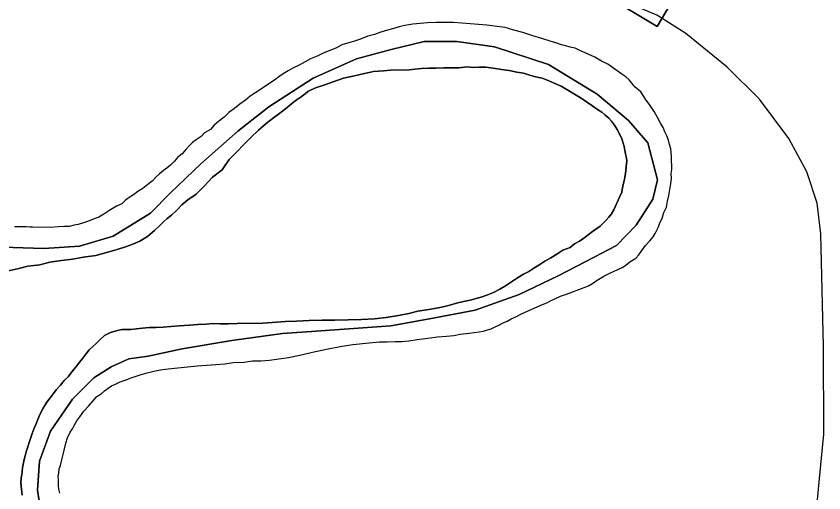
# Model space of a CAD drawing. Extents: x 2010165 to 2382125, y 1060529 to 1407316.
# Drawn here: x 2153819 to 2156743, y 1262246 to 1263972 of the extents above; entities that cross this region are included whole.
import ezdxf

# ---------------------------------------------------------------- set-up
doc = ezdxf.new("R2010")
doc.units = 0
for name, color, linetype in [('GM_X_Corporation', 7, 'Continuous'), ('GM_X_Major_River', 7, 'Continuous'), ('GM_X_State_Route', 7, 'Continuous')]:
    doc.layers.add(name, color=color, linetype=linetype)

msp = doc.modelspace()

# ---------------------------------------------------------------- linework, layer by layer
at = {"layer": 'GM_X_Corporation'}
for points in [[(2155951.1, 1264049.4), (2156139.7, 1263934.7), (2156264, 1264146.1)], [(2156264, 1264146.1), (2156139.7, 1263934.7), (2155951.1, 1264049.4)], [(2153914.3, 1262140.1), (2153896.1, 1262256), (2153904, 1262360.4), (2153944, 1262469.5), (2154023.8, 1262585.4), (2154100.4, 1262663.1), (2154163.7, 1262702.5), (2154227.2, 1262731.8), (2154297.1, 1262741.2), (2154420.7, 1262767.8), (2154600.3, 1262797.5), (2154784, 1262823.2), (2154906, 1262831.7), (2155175.9, 1262851.1), (2155315.6, 1262876), (2155481.1, 1262907.4), (2155640.2, 1262964.7), (2155781.1, 1263031.7), (2155882.1, 1263083.8), (2155993.1, 1263142.2), (2156063.8, 1263215.8), (2156124, 1263309.2), (2156140.7, 1263379.7), (2156106.1, 1263513.4), (2156036.4, 1263594.2), (2155922.5, 1263690.1), (2155746.2, 1263796.9), (2155550.8, 1263861.1), (2155414.2, 1263880.4), (2155296.1, 1263880), (2155176.5, 1263851.6), (2155051.1, 1263817), (2154894.3, 1263747.7), (2154734.1, 1263644.2), (2154621.7, 1263555.7), (2154487.8, 1263436.8), (2154377.8, 1263332.3), (2154305.1, 1263258.7), (2154170.6, 1263175.8), (2154049.1, 1263139.2), (2153919.2, 1263130.6), (2153732.8, 1263136.9)], [(2153732.8, 1263136.9), (2153919.2, 1263130.6), (2154049.1, 1263139.2), (2154170.6, 1263175.8), (2154305.1, 1263258.7), (2154377.8, 1263332.3), (2154487.8, 1263436.8), (2154621.7, 1263555.7), (2154734.1, 1263644.2), (2154894.3, 1263747.7), (2155051.1, 1263817), (2155176.5, 1263851.6), (2155296.1, 1263880), (2155414.2, 1263880.4), (2155550.8, 1263861.1), (2155746.2, 1263796.9), (2155922.5, 1263690.1), (2156036.4, 1263594.2), (2156106.1, 1263513.4), (2156140.7, 1263379.7), (2156124, 1263309.2), (2156063.8, 1263215.8), (2155993.1, 1263142.2), (2155882.1, 1263083.8), (2155781.1, 1263031.7), (2155640.2, 1262964.7), (2155481.1, 1262907.4), (2155315.6, 1262876), (2155175.9, 1262851.1), (2154906, 1262831.7), (2154784, 1262823.2), (2154600.3, 1262797.5), (2154420.7, 1262767.8), (2154297.1, 1262741.2), (2154227.2, 1262731.8), (2154163.7, 1262702.5), (2154100.4, 1262663.1), (2154023.8, 1262585.4), (2153944, 1262469.5), (2153904, 1262360.4), (2153896.1, 1262256), (2153914.3, 1262140.1)]]:
    msp.add_lwpolyline(points, dxfattribs=at)
at = {"layer": 'GM_X_Major_River'}
for points in [[(2155914.4, 1263823), (2155890.1, 1263834.6), (2155859.7, 1263848), (2155843.5, 1263855.8), (2155825.4, 1263859.4), (2155809.2, 1263865.1), (2155793.1, 1263868.8), (2155777, 1263874.6), (2155752.7, 1263882.1), (2155722.5, 1263891.6), (2155690.2, 1263901), (2155653.8, 1263912.3), (2155621.6, 1263921.7), (2155589.3, 1263931.2), (2155551.1, 1263936.4), (2155522.9, 1263939.9), (2155492.8, 1263941.3), (2155462.6, 1263944.8), (2155432.5, 1263946.2), (2155402.3, 1263949.6), (2155372.2, 1263949.1), (2155340.1, 1263948.5), (2155308, 1263947.8), (2155282, 1263945.3), (2155255.9, 1263942.8), (2155225.9, 1263938.3), (2155205.9, 1263933.9), (2155186, 1263927.5), (2155164, 1263921), (2155140.1, 1263914.5), (2155116.2, 1263906.1), (2155092.2, 1263899.6), (2155066.3, 1263889), (2155040.4, 1263880.5), (2155018.4, 1263874.1), (2154998.5, 1263867.7), (2154978.6, 1263857.3), (2154952.7, 1263846.7), (2154930.8, 1263838.3), (2154908.9, 1263827.8), (2154885, 1263817.3), (2154865.1, 1263806.9), (2154843.3, 1263794.5), (2154821.4, 1263784), (2154803.6, 1263773.6), (2154785.7, 1263763.3), (2154769.8, 1263752.9), (2154754, 1263740.6), (2154686.6, 1263695.2), (2154666.8, 1263682.7), (2154649, 1263668.3), (2154629.2, 1263653.9), (2154609.4, 1263637.5), (2154589.6, 1263623.1), (2154571.9, 1263606.7), (2154552.1, 1263590.2), (2154536.3, 1263577.9), (2154522.5, 1263561.6), (2154500.7, 1263549.1), (2154488.9, 1263536.8), (2154471, 1263524.5), (2154457.2, 1263514.2), (2154447.3, 1263503.9), (2154433.6, 1263489.6), (2154419.8, 1263473.3), (2154404, 1263461), (2154392.2, 1263446.7), (2154378.4, 1263432.4), (2154364.6, 1263422.1), (2154352.7, 1263413.8), (2154336.9, 1263399.5), (2154325, 1263389.2), (2154311.3, 1263374.9), (2154295.4, 1263362.6), (2154277.6, 1263348.2), (2154259.8, 1263337.8), (2154243.9, 1263325.5), (2154228.1, 1263315.1), (2154214.2, 1263304.8), (2154202.4, 1263292.6), (2154182.5, 1263284.1), (2154172.6, 1263277.9), (2154154.7, 1263267.6), (2154136.9, 1263255.2), (2154119, 1263244.8), (2154101.1, 1263238.4), (2154081.2, 1263230), (2154063.2, 1263223.7), (2154043.3, 1263217.3), (2154029.3, 1263215), (2154011.3, 1263210.6), (2153993.2, 1263210.3), (2153971.2, 1263209.9), (2153943.1, 1263207.3), (2153878.9, 1263208.1), (2153868.9, 1263207.9), (2153856.8, 1263209.7), (2153842.7, 1263209.4), (2153822.7, 1263209), (2153812.7, 1263208.8)], [(2155914.4, 1263823), (2155890.1, 1263834.6), (2155859.7, 1263848), (2155843.5, 1263855.8), (2155825.4, 1263859.4), (2155809.2, 1263865.1), (2155793.1, 1263868.8), (2155777, 1263874.6), (2155752.7, 1263882.1), (2155722.5, 1263891.6), (2155690.2, 1263901), (2155653.8, 1263912.3), (2155621.6, 1263921.7), (2155589.3, 1263931.2), (2155551.1, 1263936.4), (2155522.9, 1263939.9), (2155492.8, 1263941.3), (2155462.6, 1263944.8), (2155432.5, 1263946.2), (2155402.3, 1263949.6), (2155372.2, 1263949.1), (2155340.1, 1263948.5), (2155308, 1263947.8), (2155282, 1263945.3), (2155255.9, 1263942.8), (2155225.9, 1263938.3), (2155205.9, 1263933.9), (2155186, 1263927.5), (2155164, 1263921), (2155140.1, 1263914.5), (2155116.2, 1263906.1), (2155092.2, 1263899.6), (2155066.3, 1263889), (2155040.4, 1263880.5), (2155018.4, 1263874.1), (2154998.5, 1263867.7), (2154978.6, 1263857.3), (2154952.7, 1263846.7), (2154930.8, 1263838.3), (2154908.9, 1263827.8), (2154885, 1263817.3), (2154865.1, 1263806.9), (2154843.3, 1263794.5), (2154821.4, 1263784), (2154803.6, 1263773.6), (2154785.7, 1263763.3), (2154769.8, 1263752.9), (2154754, 1263740.6), (2154686.6, 1263695.2), (2154666.8, 1263682.7), (2154649, 1263668.3), (2154629.2, 1263653.9), (2154609.4, 1263637.5), (2154589.6, 1263623.1), (2154571.9, 1263606.7), (2154552.1, 1263590.2), (2154536.3, 1263577.9), (2154522.5, 1263561.6), (2154500.7, 1263549.1), (2154488.9, 1263536.8), (2154471, 1263524.5), (2154457.2, 1263514.2), (2154447.3, 1263503.9), (2154433.6, 1263489.6), (2154419.8, 1263473.3), (2154404, 1263461), (2154392.2, 1263446.7), (2154378.4, 1263432.4), (2154364.6, 1263422.1), (2154352.7, 1263413.8), (2154336.9, 1263399.5), (2154325, 1263389.2), (2154311.3, 1263374.9), (2154295.4, 1263362.6), (2154277.6, 1263348.2), (2154259.8, 1263337.8), (2154243.9, 1263325.5), (2154228.1, 1263315.1), (2154214.2, 1263304.8), (2154202.4, 1263292.6), (2154182.5, 1263284.1), (2154172.6, 1263277.9), (2154154.7, 1263267.6), (2154136.9, 1263255.2), (2154119, 1263244.8), (2154101.1, 1263238.4), (2154081.2, 1263230), (2154063.2, 1263223.7), (2154043.3, 1263217.3), (2154029.3, 1263215), (2154011.3, 1263210.6), (2153993.2, 1263210.3), (2153971.2, 1263209.9), (2153943.1, 1263207.3), (2153878.9, 1263208.1), (2153868.9, 1263207.9), (2153856.8, 1263209.7), (2153842.7, 1263209.4), (2153822.7, 1263209), (2153812.7, 1263208.8)], [(2154370, 1262695.7), (2154474.2, 1262705.8), (2154508.2, 1262708.4), (2154542.3, 1262711.1), (2154574.4, 1262713.7), (2154604.4, 1262718.3), (2154644.5, 1262719.1), (2154674.5, 1262723.6), (2154704.6, 1262724.2), (2154736.7, 1262726.8), (2154770.7, 1262731.5), (2154804.7, 1262736.2), (2154846.7, 1262745), (2154892.7, 1262755.9), (2154942.6, 1262766.9), (2154992.6, 1262775.9), (2155038.7, 1262782.8), (2155096.7, 1262789.9), (2155134.8, 1262792.6), (2155162.9, 1262793.2), (2155191, 1262793.7), (2155215, 1262794.2), (2155241.1, 1262796.7), (2155271.1, 1262801.3), (2155309.1, 1262806), (2155345.2, 1262810.7), (2155377.2, 1262813.3), (2155403.3, 1262815.8), (2155427.3, 1262820.3), (2155459.3, 1262824.9), (2155477.3, 1262827.3), (2155495.3, 1262829.6), (2155511.3, 1262832), (2155525.3, 1262836.2), (2155539.3, 1262840.5), (2155553.2, 1262846.8), (2155567.1, 1262853.1), (2155583, 1262861.4), (2155597, 1262867.7), (2155610.9, 1262876), (2155630.8, 1262884.4), (2155646.7, 1262892.8), (2155686.5, 1262911.6), (2155724.3, 1262928.3), (2155740.2, 1262934.7), (2155754.1, 1262941), (2155789.9, 1262957.7), (2155811.9, 1262966.1), (2155875.6, 1262989.4), (2155891.6, 1262995.8), (2155905.5, 1263004.1), (2155923.3, 1263016.4), (2155947.1, 1263030.9), (2155973, 1263043.5), (2155994.9, 1263053.9), (2156012.8, 1263062.3), (2156026.7, 1263070.6), (2156040.5, 1263082.9), (2156062.3, 1263095.3), (2156074.1, 1263107.6), (2156083.9, 1263123.9), (2156097.6, 1263142.2), (2156113.3, 1263158.5), (2156125.1, 1263172.8), (2156132.9, 1263185), (2156138.7, 1263197.1), (2156144.5, 1263209.3), (2156150.2, 1263223.5), (2156158, 1263239.7), (2156163.6, 1263261.8), (2156173.3, 1263280.1), (2156176.9, 1263302.2), (2156182.5, 1263322.4), (2156186.1, 1263344.6), (2156189.7, 1263366.7), (2156191.4, 1263384.8), (2156191.1, 1263402.8), (2156192.8, 1263416.9), (2156192.5, 1263431), (2156192.3, 1263447), (2156191.9, 1263465.1), (2156189.4, 1263491.1), (2156185.1, 1263507.1), (2156180.8, 1263523.1), (2156174.5, 1263539), (2156168.2, 1263552.9), (2156161.9, 1263568.8), (2156151.6, 1263584.7), (2156141.2, 1263604.6), (2156128.7, 1263626.4), (2156114.3, 1263648.2), (2156097.8, 1263672), (2156081.2, 1263697.8), (2156060.8, 1263715.4), (2156048.6, 1263729.2), (2156038.3, 1263741.1), (2156026, 1263752.9), (2156011.8, 1263762.6), (2155961, 1263797.8), (2155938.7, 1263809.4), (2155914.4, 1263823)], [(2154370, 1262695.7), (2154474.2, 1262705.8), (2154508.2, 1262708.4), (2154542.3, 1262711.1), (2154574.4, 1262713.7), (2154604.4, 1262718.3), (2154644.5, 1262719.1), (2154674.5, 1262723.6), (2154704.6, 1262724.2), (2154736.7, 1262726.8), (2154770.7, 1262731.5), (2154804.7, 1262736.2), (2154846.7, 1262745), (2154892.7, 1262755.9), (2154942.6, 1262766.9), (2154992.6, 1262775.9), (2155038.7, 1262782.8), (2155096.7, 1262789.9), (2155134.8, 1262792.6), (2155162.9, 1262793.2), (2155191, 1262793.7), (2155215, 1262794.2), (2155241.1, 1262796.7), (2155271.1, 1262801.3), (2155309.1, 1262806), (2155345.2, 1262810.7), (2155377.2, 1262813.3), (2155403.3, 1262815.8), (2155427.3, 1262820.3), (2155459.3, 1262824.9), (2155477.3, 1262827.3), (2155495.3, 1262829.6), (2155511.3, 1262832), (2155525.3, 1262836.2), (2155539.3, 1262840.5), (2155553.2, 1262846.8), (2155567.1, 1262853.1), (2155583, 1262861.4), (2155597, 1262867.7), (2155610.9, 1262876), (2155630.8, 1262884.4), (2155646.7, 1262892.8), (2155686.5, 1262911.6), (2155724.3, 1262928.3), (2155740.2, 1262934.7), (2155754.1, 1262941), (2155789.9, 1262957.7), (2155811.9, 1262966.1), (2155875.6, 1262989.4), (2155891.6, 1262995.8), (2155905.5, 1263004.1), (2155923.3, 1263016.4), (2155947.1, 1263030.9), (2155973, 1263043.5), (2155994.9, 1263053.9), (2156012.8, 1263062.3), (2156026.7, 1263070.6), (2156040.5, 1263082.9), (2156062.3, 1263095.3), (2156074.1, 1263107.6), (2156083.9, 1263123.9), (2156097.6, 1263142.2), (2156113.3, 1263158.5), (2156125.1, 1263172.8), (2156132.9, 1263185), (2156138.7, 1263197.1), (2156144.5, 1263209.3), (2156150.2, 1263223.5), (2156158, 1263239.7), (2156163.6, 1263261.8), (2156173.3, 1263280.1), (2156176.9, 1263302.2), (2156182.5, 1263322.4), (2156186.1, 1263344.6), (2156189.7, 1263366.7), (2156191.4, 1263384.8), (2156191.1, 1263402.8), (2156192.8, 1263416.9), (2156192.5, 1263431), (2156192.3, 1263447), (2156191.9, 1263465.1), (2156189.4, 1263491.1), (2156185.1, 1263507.1), (2156180.8, 1263523.1), (2156174.5, 1263539), (2156168.2, 1263552.9), (2156161.9, 1263568.8), (2156151.6, 1263584.7), (2156141.2, 1263604.6), (2156128.7, 1263626.4), (2156114.3, 1263648.2), (2156097.8, 1263672), (2156081.2, 1263697.8), (2156060.8, 1263715.4), (2156048.6, 1263729.2), (2156038.3, 1263741.1), (2156026, 1263752.9), (2156011.8, 1263762.6), (2155961, 1263797.8), (2155938.7, 1263809.4), (2155914.4, 1263823)], [(2155985.1, 1263577.5), (2155974.9, 1263591.4), (2155964.6, 1263603.2), (2155950.3, 1263615), (2155940.1, 1263624.8), (2155923.9, 1263634.5), (2155907.6, 1263646.3), (2155887.3, 1263659.9), (2155864.9, 1263675.6), (2155840.6, 1263689.1), (2155816.2, 1263704.7), (2155791.9, 1263718.3), (2155767.6, 1263729.9), (2155745.4, 1263739.5), (2155723.1, 1263747.1), (2155699, 1263752.6), (2155678.8, 1263758.3), (2155656.6, 1263765.9), (2155632.4, 1263769.4), (2155604.2, 1263774.9), (2155576.1, 1263778.4), (2155545.9, 1263783.8), (2155519.7, 1263787.3), (2155495.6, 1263786.9), (2155471.6, 1263786.4), (2155451.5, 1263788.1), (2155421.4, 1263785.5), (2155395.3, 1263785), (2155367.2, 1263784.4), (2155339.2, 1263783.9), (2155313.1, 1263783.4), (2155287, 1263782.9), (2155263, 1263780.4), (2155243, 1263778), (2155174.7, 1263776.7), (2155148.7, 1263774.2), (2155112.6, 1263771.5), (2155080.6, 1263764.9), (2155044.7, 1263756.2), (2155004.7, 1263747.4), (2154966.8, 1263734.6), (2154932.9, 1263721.9), (2154907, 1263713.4), (2154887.1, 1263705), (2154875.2, 1263698.8), (2154865.3, 1263690.5), (2154851.4, 1263680.2), (2154833.6, 1263667.9), (2154817.8, 1263655.5), (2154800, 1263641.1), (2154778.2, 1263624.7), (2154750.5, 1263604.1), (2154724.8, 1263583.5), (2154697.2, 1263558.9), (2154669.5, 1263534.3), (2154643.9, 1263507.7), (2154618.3, 1263481.1), (2154590.8, 1263452.5), (2154565.4, 1263415.9), (2154529.7, 1263389.1), (2154500.2, 1263356.5), (2154470.7, 1263327.8), (2154440.9, 1263307.2), (2154419.2, 1263288.7), (2154399.5, 1263268.2), (2154381.8, 1263251.8), (2154365.9, 1263239.5), (2154352.1, 1263227.2), (2154338.4, 1263212.9), (2154320.6, 1263196.5), (2154294.9, 1263173.9), (2154267.1, 1263157.3), (2154241.2, 1263146.8), (2154215.3, 1263136.3), (2154185.4, 1263127.7), (2154151.5, 1263117), (2154107.5, 1263106.1), (2154063.5, 1263099.3), (2154023.5, 1263092.5), (2153983.5, 1263087.7), (2153941.5, 1263080.9), (2153905.5, 1263072.1), (2153861.4, 1263067.3), (2153829.5, 1263058.7), (2153719.6, 1263034.5)], [(2153719.6, 1263034.5), (2153829.5, 1263058.7), (2153861.4, 1263067.3), (2153905.5, 1263072.1), (2153941.5, 1263080.9), (2153983.5, 1263087.7), (2154023.5, 1263092.5), (2154063.5, 1263099.3), (2154107.5, 1263106.1), (2154151.5, 1263117), (2154185.4, 1263127.7), (2154215.3, 1263136.3), (2154241.2, 1263146.8), (2154267.1, 1263157.3), (2154294.9, 1263173.9), (2154320.6, 1263196.5), (2154338.4, 1263212.9), (2154352.1, 1263227.2), (2154365.9, 1263239.5), (2154381.8, 1263251.8), (2154399.5, 1263268.2), (2154419.2, 1263288.7), (2154440.9, 1263307.2), (2154470.7, 1263327.8), (2154500.2, 1263356.5), (2154529.7, 1263389.1), (2154565.4, 1263415.9), (2154590.8, 1263452.5), (2154618.3, 1263481.1), (2154643.9, 1263507.7), (2154669.5, 1263534.3), (2154697.2, 1263558.9), (2154724.8, 1263583.5), (2154750.5, 1263604.1), (2154778.2, 1263624.7), (2154800, 1263641.1), (2154817.8, 1263655.5), (2154833.6, 1263667.9), (2154851.4, 1263680.2), (2154865.3, 1263690.5), (2154875.2, 1263698.8), (2154887.1, 1263705), (2154907, 1263713.4), (2154932.9, 1263721.9), (2154966.8, 1263734.6), (2155004.7, 1263747.4), (2155044.7, 1263756.2), (2155080.6, 1263764.9), (2155112.6, 1263771.5), (2155148.7, 1263774.2), (2155174.7, 1263776.7), (2155243, 1263778), (2155263, 1263780.4), (2155287, 1263782.9), (2155313.1, 1263783.4), (2155339.2, 1263783.9), (2155367.2, 1263784.4), (2155395.3, 1263785), (2155421.4, 1263785.5), (2155451.5, 1263788.1), (2155471.6, 1263786.4), (2155495.6, 1263786.9), (2155519.7, 1263787.3), (2155545.9, 1263783.8), (2155576.1, 1263778.4), (2155604.2, 1263774.9), (2155632.4, 1263769.4), (2155656.6, 1263765.9), (2155678.8, 1263758.3), (2155699, 1263752.6), (2155723.1, 1263747.1), (2155745.4, 1263739.5), (2155767.6, 1263729.9), (2155791.9, 1263718.3), (2155816.2, 1263704.7), (2155840.6, 1263689.1), (2155864.9, 1263675.6), (2155887.3, 1263659.9), (2155907.6, 1263646.3), (2155923.9, 1263634.5), (2155940.1, 1263624.8), (2155950.3, 1263615), (2155964.6, 1263603.2), (2155974.9, 1263591.4), (2155985.1, 1263577.5)], [(2153993.5, 1262652.4), (2154007.3, 1262666.7), (2154017.1, 1262679), (2154026.9, 1262691.2), (2154038.7, 1262705.5), (2154048.5, 1262719.7), (2154060.3, 1262734), (2154072, 1262748.2), (2154083.8, 1262764.5), (2154095.6, 1262774.8), (2154109.4, 1262787.1), (2154121.3, 1262799.3), (2154139, 1262815.7), (2154150.9, 1262822), (2154160.9, 1262826.2), (2154180.8, 1262832.6), (2154190.8, 1262834.8), (2154202.8, 1262837), (2154218.9, 1262837.3), (2154234.9, 1262837.6), (2154255, 1262840), (2154277, 1262842.5), (2154301, 1262844.9), (2154325.1, 1262845.4), (2154351.2, 1262845.9), (2154379.2, 1262848.4), (2154409.3, 1262851), (2154447.3, 1262853.8), (2154475.4, 1262856.3), (2154505.5, 1262856.9), (2154531.5, 1262859.4), (2154557.6, 1262857.9), (2154587.7, 1262858.4), (2154619.8, 1262859.1), (2154712.1, 1262860.8), (2154746.2, 1262863.5), (2154794.3, 1262866.4), (2154834.4, 1262867.2), (2154880.5, 1262870.1), (2154926.6, 1262870.9), (2154972.8, 1262871.8), (2155020.9, 1262872.8), (2155069.1, 1262873.7), (2155117.2, 1262876.6), (2155159.2, 1262881.4), (2155203.3, 1262888.3), (2155241.3, 1262895), (2155273.2, 1262903.7), (2155313.2, 1262910.4), (2155341.2, 1262915), (2155365.2, 1262919.5), (2155389.2, 1262926), (2155413.2, 1262932.4), (2155439.1, 1262938.9), (2155463.1, 1262943.4), (2155485.1, 1262949.9), (2155507, 1262956.3), (2155528.9, 1262964.8), (2155546.9, 1262971.1), (2155570.7, 1262983.6), (2155590.6, 1262996), (2155612.4, 1263010.5), (2155634.2, 1263024.9), (2155656, 1263037.4), (2155675.9, 1263047.8), (2155693.7, 1263060.2), (2155711.6, 1263070.6), (2155733.4, 1263085.1), (2155755.2, 1263097.5), (2155777.1, 1263110), (2155798.9, 1263124.4), (2155824.8, 1263135), (2155840.6, 1263147.3), (2155858.5, 1263157.7), (2155874.3, 1263168), (2155890.2, 1263180.4), (2155906, 1263192.7), (2155921.9, 1263203), (2155933.7, 1263211.3), (2155943.6, 1263221.5), (2155955.4, 1263233.8), (2155965.2, 1263244), (2155975.1, 1263256.2), (2155982.8, 1263270.4), (2156004, 1263317), (2156011.7, 1263335.2), (2156015.3, 1263357.3), (2156021, 1263375.5), (2156024.6, 1263395.6), (2156026.3, 1263411.7), (2156028.1, 1263427.8), (2156029.7, 1263447.9), (2156027.4, 1263463.9), (2156025.2, 1263473.9), (2156023, 1263485.9), (2156020.7, 1263499.9), (2156016.5, 1263511.9), (2156012.2, 1263527.9), (2156003.8, 1263545.8), (2155995.5, 1263561.6), (2155985.1, 1263577.5)], [(2155985.1, 1263577.5), (2155995.5, 1263561.6), (2156003.8, 1263545.8), (2156012.2, 1263527.9), (2156016.5, 1263511.9), (2156020.7, 1263499.9), (2156023, 1263485.9), (2156025.2, 1263473.9), (2156027.4, 1263463.9), (2156029.7, 1263447.9), (2156028.1, 1263427.8), (2156026.3, 1263411.7), (2156024.6, 1263395.6), (2156021, 1263375.5), (2156015.3, 1263357.3), (2156011.7, 1263335.2), (2156004, 1263317), (2155982.8, 1263270.4), (2155975.1, 1263256.2), (2155965.2, 1263244), (2155955.4, 1263233.8), (2155943.6, 1263221.5), (2155933.7, 1263211.3), (2155921.9, 1263203), (2155906, 1263192.7), (2155890.2, 1263180.4), (2155874.3, 1263168), (2155858.5, 1263157.7), (2155840.6, 1263147.3), (2155824.8, 1263135), (2155798.9, 1263124.4), (2155777.1, 1263110), (2155755.2, 1263097.5), (2155733.4, 1263085.1), (2155711.6, 1263070.6), (2155693.7, 1263060.2), (2155675.9, 1263047.8), (2155656, 1263037.4), (2155634.2, 1263024.9), (2155612.4, 1263010.5), (2155590.6, 1262996), (2155570.7, 1262983.6), (2155546.9, 1262971.1), (2155528.9, 1262964.8), (2155507, 1262956.3), (2155485.1, 1262949.9), (2155463.1, 1262943.4), (2155439.1, 1262938.9), (2155413.2, 1262932.4), (2155389.2, 1262926), (2155365.2, 1262919.5), (2155341.2, 1262915), (2155313.2, 1262910.4), (2155273.2, 1262903.7), (2155241.3, 1262895), (2155203.3, 1262888.3), (2155159.2, 1262881.4), (2155117.2, 1262876.6), (2155069.1, 1262873.7), (2155020.9, 1262872.8), (2154972.8, 1262871.8), (2154926.6, 1262870.9), (2154880.5, 1262870.1), (2154834.4, 1262867.2), (2154794.3, 1262866.4), (2154746.2, 1262863.5), (2154712.1, 1262860.8), (2154619.8, 1262859.1), (2154587.7, 1262858.4), (2154557.6, 1262857.9), (2154531.5, 1262859.4), (2154505.5, 1262856.9), (2154475.4, 1262856.3), (2154447.3, 1262853.8), (2154409.3, 1262851), (2154379.2, 1262848.4), (2154351.2, 1262845.9), (2154325.1, 1262845.4), (2154301, 1262844.9), (2154277, 1262842.5), (2154255, 1262840), (2154234.9, 1262837.6), (2154218.9, 1262837.3), (2154202.8, 1262837), (2154190.8, 1262834.8), (2154180.8, 1262832.6), (2154160.9, 1262826.2), (2154150.9, 1262822), (2154139, 1262815.7), (2154121.3, 1262799.3), (2154109.4, 1262787.1), (2154095.6, 1262774.8), (2154083.8, 1262764.5), (2154072, 1262748.2), (2154060.3, 1262734), (2154048.5, 1262719.7), (2154038.7, 1262705.5), (2154026.9, 1262691.2), (2154017.1, 1262679), (2154007.3, 1262666.7), (2153993.5, 1262652.4)], [(2153977, 1262244.7), (2153974.8, 1262254.7), (2153972.6, 1262268.7), (2153972.3, 1262280.8), (2153972.1, 1262292.8), (2153971.9, 1262304.8), (2153973.7, 1262316.9), (2153975.4, 1262333), (2153979.2, 1262345.1), (2153982.9, 1262361.2), (2153986.6, 1262375.3), (2153990.4, 1262389.5), (2153994.1, 1262405.6), (2153999.7, 1262425.8), (2154005.4, 1262445.9), (2154015.1, 1262466.2), (2154022.9, 1262478.4), (2154028.7, 1262490.5), (2154038.4, 1262506.8), (2154050.2, 1262521.1), (2154063.8, 1262541.4), (2154081.6, 1262559.8), (2154097.3, 1262578.1), (2154111, 1262594.5), (2154126.9, 1262604.8), (2154138.7, 1262615.1), (2154152.6, 1262625.4), (2154164.5, 1262633.6), (2154178.4, 1262639.9), (2154196.3, 1262648.3), (2154214.2, 1262654.6), (2154236.2, 1262663.1), (2154268.1, 1262673.7), (2154294, 1262680.2), (2154318, 1262686.7), (2154342, 1262691.2), (2154370, 1262695.7)], [(2153977, 1262244.7), (2153974.8, 1262254.7), (2153972.6, 1262268.7), (2153972.3, 1262280.8), (2153972.1, 1262292.8), (2153971.9, 1262304.8), (2153973.7, 1262316.9), (2153975.4, 1262333), (2153979.2, 1262345.1), (2153982.9, 1262361.2), (2153986.6, 1262375.3), (2153990.4, 1262389.5), (2153994.1, 1262405.6), (2153999.7, 1262425.8), (2154005.4, 1262445.9), (2154015.1, 1262466.2), (2154022.9, 1262478.4), (2154028.7, 1262490.5), (2154038.4, 1262506.8), (2154050.2, 1262521.1), (2154063.8, 1262541.4), (2154081.6, 1262559.8), (2154097.3, 1262578.1), (2154111, 1262594.5), (2154126.9, 1262604.8), (2154138.7, 1262615.1), (2154152.6, 1262625.4), (2154164.5, 1262633.6), (2154178.4, 1262639.9), (2154196.3, 1262648.3), (2154214.2, 1262654.6), (2154236.2, 1262663.1), (2154268.1, 1262673.7), (2154294, 1262680.2), (2154318, 1262686.7), (2154342, 1262691.2), (2154370, 1262695.7)], [(2153840.7, 1262238.1), (2153838.3, 1262260.1), (2153835.9, 1262282.2), (2153837.5, 1262300.2), (2153839.3, 1262312.3), (2153841.1, 1262322.4), (2153842.8, 1262338.5), (2153844.7, 1262348.6), (2153848.3, 1262366.7), (2153852.1, 1262380.8), (2153855.8, 1262394.9), (2153871, 1262443.4), (2153876.7, 1262461.5), (2153884.4, 1262479.8), (2153890.1, 1262493.9), (2153897.8, 1262512.1), (2153905.5, 1262530.3), (2153917.1, 1262552.6), (2153930.8, 1262575), (2153950.3, 1262601.4), (2153964.1, 1262619.7), (2153979.8, 1262636.1), (2153993.5, 1262652.4)], [(2153993.5, 1262652.4), (2153979.8, 1262636.1), (2153964.1, 1262619.7), (2153950.3, 1262601.4), (2153930.8, 1262575), (2153917.1, 1262552.6), (2153905.5, 1262530.3), (2153897.8, 1262512.1), (2153890.1, 1262493.9), (2153884.4, 1262479.8), (2153876.7, 1262461.5), (2153871, 1262443.4), (2153855.8, 1262394.9), (2153852.1, 1262380.8), (2153848.3, 1262366.7), (2153844.7, 1262348.6), (2153842.8, 1262338.5), (2153841.1, 1262322.4), (2153839.3, 1262312.3), (2153837.5, 1262300.2), (2153835.9, 1262282.2), (2153838.3, 1262260.1), (2153840.7, 1262238.1)]]:
    msp.add_lwpolyline(points, dxfattribs=at)
at = {"layer": 'GM_X_State_Route'}
for points in [[(2156145, 1263971.8), (2156138.2, 1263976), (2155998.3, 1264035.5), (2155950.3, 1264050.6)], [(2155922, 1257621.1), (2156255.4, 1259611.9), (2156417.1, 1260562.5), (2156600.5, 1261588.3), (2156718.8, 1262207.5), (2156728.1, 1262297.9), (2156743.4, 1262458.7), (2156741.6, 1262775.6), (2156732.3, 1263184.4), (2156719.2, 1263294.4), (2156681.9, 1263408.1), (2156616.7, 1263529.3), (2156510.5, 1263671), (2156393.6, 1263787.8), (2156243.5, 1263909), (2156145, 1263971.8)]]:
    msp.add_lwpolyline(points, dxfattribs=at)

doc.saveas('drawing.dxf')
